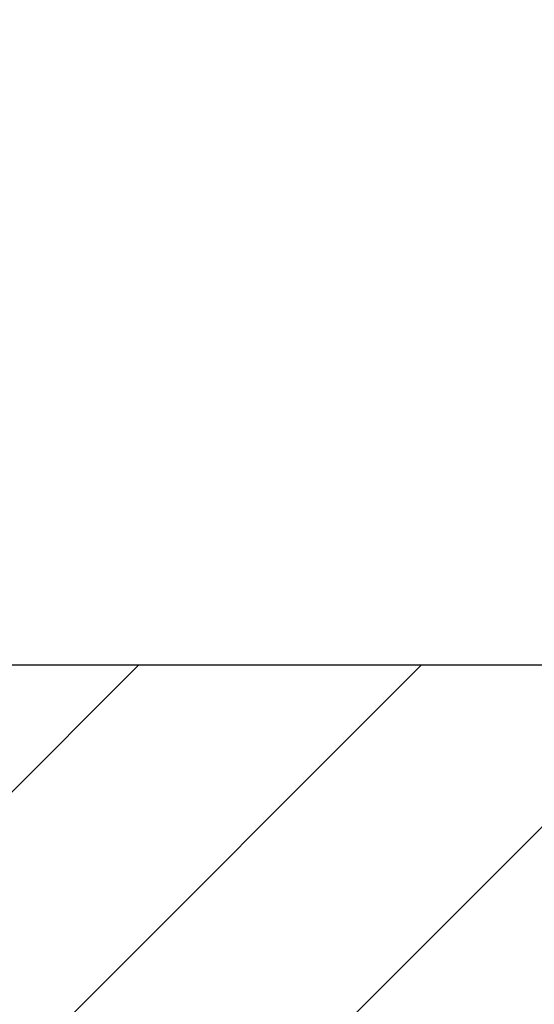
# Model space of a CAD drawing. Header units: millimetres. Extents: x -48448 to 452754, y -13941 to 17062.
# Tile 266 of 458: x 15377 to 15385, y 3603 to 3618. Entities that reach past the tile are written whole.
import ezdxf

# ---------------------------------------------------------------- set-up
doc = ezdxf.new("R2010")
doc.units = ezdxf.units.MM

msp = doc.modelspace()

# ---------------------------------------------------------------- hatches: boundary and pattern name
h = msp.add_hatch()
h.set_pattern_fill('ANSI33', color=256, scale=50)
h.set_pattern_definition([(45, (-70561.63, 42313.1), (-224.5064, 224.5064), []), (45, (-70337.12, 42313.1), (-224.5064, 224.5064), [158.75, -79.375])])
h.paths.add_polyline_path([(15434.681, 3957.273), (14973.883, 3952.086), (14973.883, 3618.086), (15091.382, 3618.086), (15091.382, 3620.086), (15251.382, 3620.086), (15376.469, 3618.086), (15376.469, 3608.086), (15422.869, 3608.086), (15533.233, 3607.723)])
at = {"lineweight": 9}
h = msp.add_hatch(dxfattribs=at)
h.set_pattern_fill('ANSI31', color=256)
h.set_pattern_definition([(45, (-70561.6295, 42151.864), (-2.24506403, 2.24506403), [])])
h.paths.add_polyline_path([(15468.883, 3594.586), (15468.883, 3597.086), (15398.883, 3597.086), (15398.883, 3527.086), (15401.383, 3527.086, 0.414214), (15405.883, 3531.586), (15405.883, 3581.086, -0.414214), (15414.883, 3590.086), (15464.383, 3590.086, 0.414214)])
h.paths.add_polyline_path([(15422.869, 3605.086), (15422.869, 3608.086), (15362.869, 3608.086), (15362.869, 3568.086), (15365.869, 3568.086, 0.414214), (15368.869, 3571.086), (15368.869, 3596.086, -0.414214), (15374.869, 3602.086), (15419.869, 3602.086, 0.414214)])

# ---------------------------------------------------------------- linework, layer by layer
msp.add_lwpolyline([(15362.869, 3568.086), (15362.869, 3608.086), (15422.869, 3608.086), (15422.869, 3605.086, -0.414214), (15419.869, 3602.086), (15374.869, 3602.086, 0.414214), (15368.869, 3596.086), (15368.869, 3571.086, -0.414214), (15365.869, 3568.086), (15362.869, 3568.086)], format="xyb")

doc.saveas('drawing.dxf')
